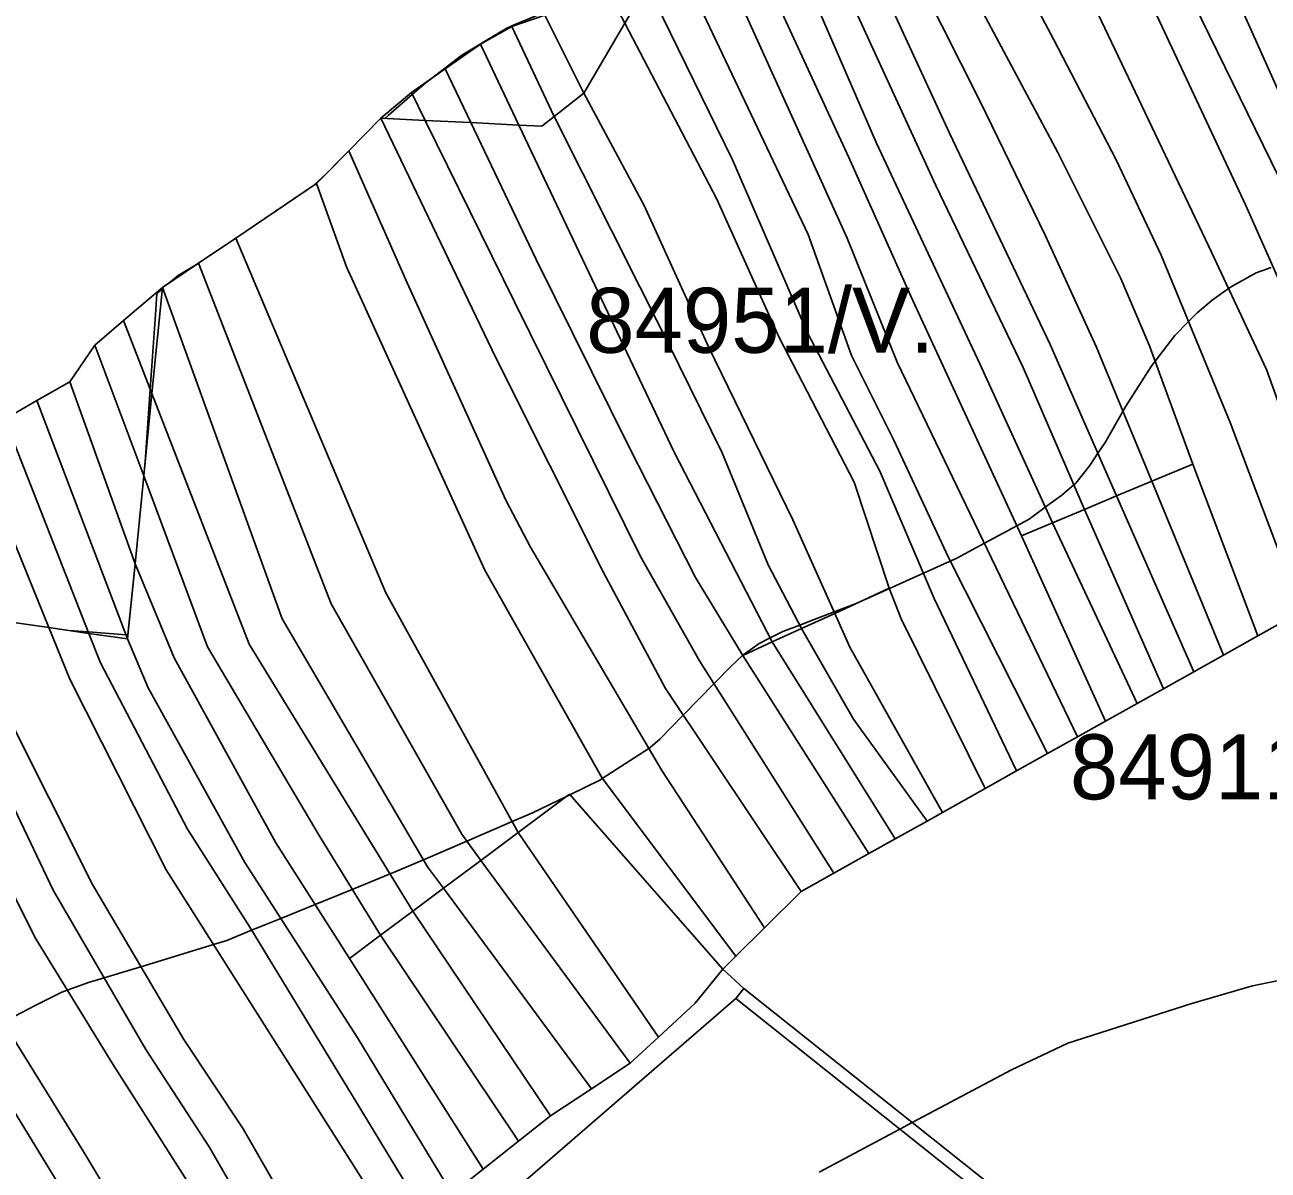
# Model space of a CAD drawing. Extents: x -521939 to -516426, y -1197857 to -1189551.
# Drawn here: x -518389.5 to -518102.6, y -1196799.1 to -1196534.7 of the extents above; entities that cross this region are included whole.
import ezdxf

# ---------------------------------------------------------------- set-up
doc = ezdxf.new("R2010")
doc.units = 0
for name, color, linetype in [('95610013', 7, 'Continuous'), ('95620013', 7, 'Continuous'), ('95640013', 7, 'Continuous'), ('95660013', 7, 'Continuous')]:
    doc.layers.add(name, color=color, linetype=linetype)

msp = doc.modelspace()

# ---------------------------------------------------------------- linework, layer by layer
at = {"layer": '95610013'}
for points in [[(-518078.79, -1196591.49), (-518083.26, -1196581.69), (-518098.5, -1196553.74), (-518113.73, -1196519.63), (-518124.71, -1196491.96), (-518115.65, -1196489.68), (-518104.78, -1196519.15), (-518088.7, -1196554.59), (-518069.6, -1196592.09), (-518046.51, -1196644.12), (-518055.16, -1196648.71)], [(-518123.28, -1196522.41), (-518133.19, -1196494.09), (-518124.71, -1196491.96), (-518113.73, -1196519.63), (-518098.5, -1196553.74), (-518083.26, -1196581.69), (-518078.79, -1196591.49), (-518055.16, -1196648.71), (-518065.15, -1196654.01), (-518076.85, -1196621.97), (-518087.73, -1196595.12)], [(-518143.36, -1196528.94), (-518154.48, -1196499.45), (-518151.95, -1196498.81), (-518143.67, -1196496.73), (-518131.63, -1196525.19), (-518107.69, -1196576.37), (-518094.38, -1196606.37), (-518086.28, -1196627.9), (-518075.15, -1196659.32), (-518084.84, -1196664.46), (-518102.97, -1196614.23), (-518116.27, -1196585.8)], [(-518086.28, -1196627.9), (-518094.38, -1196606.37), (-518107.69, -1196576.37), (-518131.63, -1196525.19), (-518143.67, -1196496.73), (-518133.19, -1196494.09), (-518123.28, -1196522.41), (-518087.73, -1196595.12), (-518076.85, -1196621.97), (-518065.15, -1196654.01), (-518075.15, -1196659.32)], [(-518111.31, -1196626.45), (-518127.27, -1196587.86), (-518137.67, -1196565.84), (-518152.06, -1196538.14), (-518170.37, -1196503.44), (-518155.76, -1196499.77), (-518154.48, -1196499.45), (-518143.36, -1196528.94), (-518116.27, -1196585.8), (-518102.97, -1196614.23), (-518084.84, -1196664.46), (-518094.87, -1196670.07)], [(-518119.98, -1196636.04), (-518129.93, -1196608.79), (-518136.58, -1196593.18), (-518151.09, -1196564.15), (-518181.93, -1196506.35), (-518170.37, -1196503.44), (-518152.06, -1196538.14), (-518137.67, -1196565.84), (-518127.27, -1196587.86), (-518111.31, -1196626.45), (-518094.87, -1196670.07), (-518104.99, -1196675.74)], [(-518129.43, -1196640.01), (-518142.27, -1196608.91), (-518154, -1196583.38), (-518169.11, -1196552.17), (-518191.03, -1196508.64), (-518181.93, -1196506.35), (-518151.09, -1196564.15), (-518136.58, -1196593.18), (-518129.93, -1196608.79), (-518119.98, -1196636.04)], [(-518159.08, -1196613.74), (-518179.27, -1196571.77), (-518206.43, -1196512.52), (-518198.74, -1196510.58), (-518176.12, -1196559.67), (-518152.91, -1196608.42), (-518137.54, -1196643.41), (-518144.97, -1196646.52)], [(-518176.12, -1196559.67), (-518198.74, -1196510.58), (-518191.03, -1196508.64), (-518169.11, -1196552.17), (-518154, -1196583.38), (-518142.27, -1196608.91), (-518129.43, -1196640.01), (-518137.54, -1196643.41), (-518152.91, -1196608.42)], [(-518213.61, -1196514.33), (-518206.43, -1196512.52), (-518179.27, -1196571.77), (-518159.08, -1196613.74), (-518144.97, -1196646.52), (-518152.37, -1196649.62), (-518169.11, -1196612.9), (-518192.93, -1196561.97)], [(-518229.46, -1196518.32), (-518221.9, -1196516.42), (-518199.34, -1196565.24), (-518185.07, -1196597.29), (-518159.52, -1196652.61), (-518140.08, -1196695.39), (-518146.54, -1196699.01), (-518188.22, -1196612.54), (-518199.7, -1196583.87)], [(-518185.07, -1196597.29), (-518199.34, -1196565.24), (-518221.9, -1196516.42), (-518213.61, -1196514.33), (-518192.93, -1196561.97), (-518169.11, -1196612.9), (-518152.37, -1196649.62), (-518159.52, -1196652.61)], [(-518176.37, -1196657.66), (-518188.94, -1196630.56), (-518198.74, -1196610.96), (-518208.77, -1196583.02), (-518238.04, -1196521.23), (-518229.46, -1196518.32), (-518199.7, -1196583.87), (-518188.22, -1196612.54), (-518146.54, -1196699.01), (-518153.48, -1196702.89)], [(-518245.9, -1196525.46), (-518238.04, -1196521.23), (-518208.77, -1196583.02), (-518198.74, -1196610.96), (-518188.94, -1196630.56), (-518176.37, -1196657.66), (-518153.48, -1196702.89), (-518160.64, -1196706.9), (-518179.63, -1196667.09), (-518192.21, -1196637.7), (-518208.89, -1196605.76), (-518226.18, -1196565.84)], [(-518190.02, -1196664.74), (-518198.13, -1196640.24), (-518215.42, -1196606.85), (-518229.81, -1196574.91), (-518251.05, -1196534.28), (-518245.9, -1196525.46), (-518226.18, -1196565.84), (-518208.89, -1196605.76), (-518192.21, -1196637.7), (-518179.63, -1196667.09), (-518160.64, -1196706.9), (-518167.87, -1196710.95), (-518187.24, -1196671.76)], [(-518212.28, -1196648.95), (-518231.63, -1196609.15), (-518246.62, -1196576.37), (-518260.49, -1196550.42), (-518251.05, -1196534.28), (-518229.81, -1196574.91), (-518215.42, -1196606.85), (-518198.13, -1196640.24), (-518190.02, -1196664.74), (-518202.61, -1196670.52)], [(-518267.34, -1196555.78), (-518260.49, -1196550.42), (-518246.62, -1196576.37), (-518231.63, -1196609.15), (-518212.28, -1196648.95), (-518202.61, -1196670.52), (-518210.25, -1196674.03), (-518217.96, -1196659.35), (-518228.6, -1196633.46), (-518240.94, -1196608.3)], [(-518218.78, -1196743.09), (-518242.5, -1196706.81), (-518272.86, -1196655.24), (-518278.54, -1196644.35), (-518301.27, -1196594.19), (-518314.78, -1196563.76), (-518307.33, -1196556.19), (-518280.72, -1196611.69), (-518256.05, -1196660.92), (-518241.66, -1196687.9), (-518210.36, -1196734.74)], [(-518307.33, -1196556.19), (-518297.15, -1196556.7), (-518276.49, -1196598.62), (-518247.47, -1196657.41), (-518233.8, -1196681.49), (-518202.78, -1196730.49), (-518210.36, -1196734.74), (-518241.66, -1196687.9), (-518256.05, -1196660.92), (-518280.72, -1196611.69)], [(-518247.47, -1196657.41), (-518276.49, -1196598.62), (-518297.15, -1196556.7), (-518286.57, -1196557.23), (-518271.53, -1196588.82), (-518250.13, -1196632.01), (-518234.77, -1196662.25), (-518223.82, -1196680.26), (-518194.72, -1196725.98), (-518202.78, -1196730.49), (-518233.8, -1196681.49)], [(-518217.01, -1196677.13), (-518239.61, -1196633.46), (-518275.51, -1196557.78), (-518270.23, -1196558.04), (-518267.34, -1196555.78), (-518240.94, -1196608.3), (-518228.6, -1196633.46), (-518217.96, -1196659.35), (-518210.25, -1196674.03)], [(-518271.53, -1196588.82), (-518286.57, -1196557.23), (-518275.51, -1196557.78), (-518239.61, -1196633.46), (-518217.01, -1196677.13), (-518223.82, -1196680.26), (-518234.77, -1196662.25), (-518250.13, -1196632.01)], [(-518322.2, -1196571.31), (-518314.78, -1196563.76), (-518301.27, -1196594.19), (-518278.54, -1196644.35), (-518272.86, -1196655.24), (-518242.5, -1196706.81), (-518218.78, -1196743.09), (-518225.41, -1196749.67), (-518256.29, -1196708.59), (-518283.38, -1196660.56), (-518315.3, -1196590.52)], [(-518306.23, -1196665.76), (-518340.85, -1196583.87), (-518322.2, -1196571.31), (-518315.3, -1196590.52), (-518283.38, -1196660.56), (-518256.29, -1196708.59), (-518225.41, -1196749.67), (-518228.44, -1196752.68), (-518263.83, -1196712.28), (-518275.64, -1196721.09)], [(-518288.7, -1196721.53), (-518318.81, -1196668.3), (-518349.43, -1196589.65), (-518340.85, -1196583.87), (-518306.23, -1196665.76), (-518275.64, -1196721.09), (-518284.28, -1196727.54)], [(-518357.75, -1196595.26), (-518349.43, -1196589.65), (-518318.81, -1196668.3), (-518288.7, -1196721.53), (-518284.28, -1196727.54), (-518292.91, -1196733.98), (-518296.56, -1196729.03), (-518330.17, -1196671.81)], [(-518299.96, -1196739.24), (-518337.79, -1196677.62), (-518360.19, -1196619.78), (-518357.75, -1196595.26), (-518330.17, -1196671.81), (-518296.56, -1196729.03), (-518292.91, -1196733.98)], [(-518347.34, -1196678.22), (-518362.08, -1196638.75), (-518360.19, -1196619.78), (-518337.79, -1196677.62), (-518299.96, -1196739.24), (-518307.47, -1196744.84), (-518321.59, -1196721.77)], [(-518364.1, -1196659.07), (-518362.08, -1196638.75), (-518347.34, -1196678.22), (-518321.59, -1196721.77), (-518307.47, -1196744.84), (-518314.62, -1196750.17), (-518331.59, -1196723.52), (-518355.05, -1196680.82)], [(-518290.9, -1196804.55), (-518312.84, -1196768.4), (-518338.72, -1196728), (-518361.09, -1196687.71), (-518365.83, -1196676.42), (-518364.1, -1196659.07), (-518355.05, -1196680.82), (-518331.59, -1196723.52), (-518314.62, -1196750.17), (-518283.76, -1196798.87)], [(-518455.47, -1196679.63), (-518461.08, -1196662.79), (-518451.52, -1196664.16), (-518447.46, -1196677.1), (-518414.82, -1196748.23), (-518377.45, -1196809.33), (-518354.33, -1196849.66), (-518361.9, -1196853.51), (-518388.29, -1196808.61), (-518422.87, -1196750.78), (-518442.82, -1196710.62)], [(-518447.46, -1196677.1), (-518451.52, -1196664.16), (-518443.06, -1196665.37), (-518439.85, -1196673.35), (-518424.97, -1196706.38), (-518406.23, -1196746.06), (-518375.88, -1196794.93), (-518345.67, -1196845.27), (-518354.33, -1196849.66), (-518377.45, -1196809.33), (-518414.82, -1196748.23)], [(-518345.67, -1196845.27), (-518375.88, -1196794.93), (-518406.23, -1196746.06), (-518424.97, -1196706.38), (-518439.85, -1196673.35), (-518443.06, -1196665.37), (-518422.2, -1196668.36), (-518407.8, -1196704.44), (-518387, -1196745.69), (-518369.23, -1196774.61), (-518346.25, -1196810.78), (-518332.39, -1196836.06)], [(-518346.25, -1196810.78), (-518369.23, -1196774.61), (-518387, -1196745.69), (-518407.8, -1196704.44), (-518422.2, -1196668.36), (-518412.63, -1196669.73), (-518401.03, -1196696.58), (-518383.01, -1196734.44), (-518361.61, -1196771.22), (-518346.98, -1196793.72), (-518325.36, -1196831.19), (-518332.39, -1196836.06)], [(-518401.03, -1196696.58), (-518412.63, -1196669.73), (-518403.42, -1196671.05), (-518393.83, -1196693.42), (-518373.94, -1196733.11), (-518352.82, -1196768.94), (-518339.12, -1196789.49), (-518318.13, -1196826.18), (-518325.36, -1196831.19), (-518346.98, -1196793.72), (-518361.61, -1196771.22), (-518383.01, -1196734.44)], [(-518318.13, -1196826.18), (-518339.12, -1196789.49), (-518352.82, -1196768.94), (-518373.94, -1196733.11), (-518393.83, -1196693.42), (-518403.42, -1196671.05), (-518384.01, -1196673.82), (-518379.18, -1196685.71), (-518356.93, -1196729.74), (-518303.28, -1196814.38)], [(-518303.28, -1196814.38), (-518356.93, -1196729.74), (-518379.18, -1196685.71), (-518384.01, -1196673.82), (-518374.74, -1196675.15), (-518372.06, -1196681.97), (-518352.02, -1196720.38), (-518337.63, -1196743), (-518312.84, -1196783.64), (-518297.15, -1196809.51)], [(-518337.63, -1196743), (-518352.02, -1196720.38), (-518372.06, -1196681.97), (-518374.74, -1196675.15), (-518365.83, -1196676.42), (-518361.09, -1196687.71), (-518338.72, -1196728), (-518312.84, -1196768.4), (-518290.9, -1196804.55), (-518297.15, -1196809.51), (-518312.84, -1196783.64)], [(-518285.15, -1196914.46), (-518328.32, -1196892.23), (-518366.35, -1196861.67), (-518310.33, -1196827.79), (-518274.56, -1196801.96), (-518225.47, -1196759.41), (-518152.89, -1196817.24), (-518268.42, -1196932.35)]]:
    msp.add_lwpolyline(points, close=True, dxfattribs=at)
msp.add_lwpolyline([(-518150.89, -1196815.02), (-518223.57, -1196757.13), (-518228.44, -1196752.68), (-518225.41, -1196749.67), (-518218.78, -1196743.09), (-518210.36, -1196734.74), (-518202.78, -1196730.49), (-518194.72, -1196725.98), (-518188.63, -1196722.57), (-518181.28, -1196718.46), (-518177.71, -1196716.46), (-518167.87, -1196710.95), (-518160.64, -1196706.9), (-518153.48, -1196702.89), (-518146.54, -1196699.01), (-518140.08, -1196695.39), (-518132.79, -1196691.31), (-518126.73, -1196687.92), (-518119.72, -1196683.99), (-518112.86, -1196680.15), (-518104.99, -1196675.74), (-518094.87, -1196670.07)], dxfattribs=at)
at = {"layer": '95620013'}
msp.add_lwpolyline([(-518269.54, -1196532.4), (-518277.1, -1196535.02), (-518284.36, -1196539.13), (-518292.48, -1196544.8), (-518300.32, -1196550.26), (-518307.33, -1196556.19), (-518314.78, -1196563.76), (-518322.2, -1196571.31), (-518340.85, -1196583.87), (-518349.43, -1196589.65), (-518357.75, -1196595.26), (-518366.72, -1196602.92), (-518373.35, -1196608.57), (-518379.16, -1196617.04), (-518386.73, -1196621.41), (-518394.14, -1196625.69)], dxfattribs=at)
at = {"layer": '95640013'}
for points in [[(-518260.49, -1196550.42), (-518269.54, -1196532.4), (-518262.11, -1196529.82), (-518254.46, -1196527.76), (-518251.05, -1196534.28)], [(-518260.49, -1196550.42), (-518267.34, -1196555.78), (-518277.1, -1196535.02), (-518269.54, -1196532.4)], [(-518267.34, -1196555.78), (-518270.23, -1196558.04), (-518275.51, -1196557.78), (-518284.36, -1196539.13), (-518277.1, -1196535.02)], [(-518286.57, -1196557.23), (-518292.48, -1196544.8), (-518284.36, -1196539.13), (-518275.51, -1196557.78)], [(-518297.15, -1196556.7), (-518300.32, -1196550.26), (-518292.48, -1196544.8), (-518286.57, -1196557.23)], [(-518297.15, -1196556.7), (-518307.33, -1196556.19), (-518300.32, -1196550.26)], [(-518360.19, -1196619.78), (-518366.72, -1196602.92), (-518357.75, -1196595.26)], [(-518373.35, -1196608.57), (-518366.72, -1196602.92), (-518360.19, -1196619.78), (-518362.08, -1196638.75)], [(-518379.16, -1196617.04), (-518373.35, -1196608.57), (-518362.08, -1196638.75), (-518364.1, -1196659.07)], [(-518365.83, -1196676.42), (-518386.73, -1196621.41), (-518379.16, -1196617.04), (-518364.1, -1196659.07)], [(-518374.74, -1196675.15), (-518394.14, -1196625.69), (-518386.73, -1196621.41), (-518365.83, -1196676.42)], [(-518384.01, -1196673.82), (-518401.77, -1196630.1), (-518394.14, -1196625.69), (-518374.74, -1196675.15)], [(-518403.42, -1196671.05), (-518416.41, -1196640.72), (-518401.77, -1196630.1), (-518384.01, -1196673.82)], [(-518129.43, -1196640.01), (-518119.98, -1196636.04), (-518104.99, -1196675.74), (-518112.86, -1196680.15)], [(-518137.54, -1196643.41), (-518129.43, -1196640.01), (-518112.86, -1196680.15), (-518119.72, -1196683.99)], [(-518144.97, -1196646.52), (-518137.54, -1196643.41), (-518119.72, -1196683.99), (-518126.73, -1196687.92)], [(-518152.37, -1196649.62), (-518144.97, -1196646.52), (-518126.73, -1196687.92), (-518132.79, -1196691.31)], [(-518140.08, -1196695.39), (-518159.52, -1196652.61), (-518152.37, -1196649.62), (-518132.79, -1196691.31)], [(-518199.1, -1196678.34), (-518202.61, -1196670.52), (-518190.02, -1196664.74), (-518187.24, -1196671.76), (-518167.87, -1196710.95), (-518177.71, -1196716.46)], [(-518210.25, -1196674.03), (-518202.61, -1196670.52), (-518199.1, -1196678.34), (-518177.71, -1196716.46), (-518181.28, -1196718.46), (-518198.25, -1196694.92)], [(-518188.63, -1196722.57), (-518217.01, -1196677.13), (-518210.25, -1196674.03), (-518198.25, -1196694.92), (-518181.28, -1196718.46)], [(-518194.72, -1196725.98), (-518223.82, -1196680.26), (-518217.01, -1196677.13), (-518188.63, -1196722.57)], [(-518243.27, -1196768.33), (-518275.64, -1196721.09), (-518263.83, -1196712.28), (-518228.44, -1196752.68), (-518234.82, -1196760.49)], [(-518249.81, -1196774.4), (-518284.28, -1196727.54), (-518275.64, -1196721.09), (-518243.27, -1196768.33)], [(-518258.73, -1196780.27), (-518292.91, -1196733.98), (-518284.28, -1196727.54), (-518249.81, -1196774.4)], [(-518268.19, -1196786.5), (-518299.96, -1196739.24), (-518292.91, -1196733.98), (-518258.73, -1196780.27)], [(-518275.61, -1196792.4), (-518307.47, -1196744.84), (-518299.96, -1196739.24), (-518268.19, -1196786.5)], [(-518283.76, -1196798.87), (-518314.62, -1196750.17), (-518307.47, -1196744.84), (-518275.61, -1196792.4)], [(-518366.35, -1196861.67), (-518370.59, -1196857.92), (-518361.9, -1196853.51), (-518354.33, -1196849.66), (-518345.67, -1196845.27), (-518332.39, -1196836.06), (-518325.36, -1196831.19), (-518318.13, -1196826.18), (-518303.28, -1196814.38), (-518297.15, -1196809.51), (-518290.9, -1196804.55), (-518283.76, -1196798.87), (-518275.61, -1196792.4), (-518268.19, -1196786.5), (-518258.73, -1196780.27), (-518249.81, -1196774.4), (-518243.27, -1196768.33), (-518234.82, -1196760.49), (-518228.44, -1196752.68), (-518223.57, -1196757.13), (-518225.47, -1196759.41), (-518274.56, -1196801.96), (-518310.33, -1196827.79)], [(-518152.89, -1196817.24), (-518225.47, -1196759.41), (-518223.57, -1196757.13), (-518150.89, -1196815.02), (-518084.82, -1196870.43), (-517979.14, -1196959.07), (-517981.57, -1196961.49), (-518025.21, -1196924.74), (-518069.43, -1196887.51), (-518109.7, -1196853.6)]]:
    msp.add_lwpolyline(points, close=True, dxfattribs=at)
at = {"layer": '95660013'}
for points in [[(-518268.6, -1196531.32), (-518277.1, -1196534.89), (-518277.63, -1196535.11), (-518278.28, -1196535.38), (-518279.6, -1196536.17), (-518288.69, -1196541.64), (-518295.97, -1196547.23), (-518296.92, -1196547.96), (-518300.1, -1196550.71), (-518305.7, -1196555.55), (-518306.42, -1196556.24), (-518307.33, -1196556.19), (-518314.78, -1196563.76), (-518319.84, -1196568.91), (-518319.97, -1196569.03), (-518322.88, -1196571.77), (-518340.85, -1196583.87), (-518347.72, -1196588.51), (-518349.42, -1196589.66), (-518350.29, -1196590.23), (-518354.12, -1196592.53), (-518355.87, -1196593.99), (-518357.75, -1196595.26), (-518357.78, -1196595.59), (-518359.07, -1196596.67), (-518359.33, -1196600.46), (-518360.58, -1196618.77), (-518361.65, -1196634.42), (-518361.66, -1196634.55), (-518362.08, -1196638.75), (-518364.1, -1196659.07), (-518365.74, -1196675.5), (-518366.19, -1196675.47), (-518374.87, -1196674.82), (-518379.35, -1196674.48), (-518384.01, -1196673.82), (-518403.42, -1196671.05)], [(-518403.42, -1196671.05), (-518384.01, -1196673.82), (-518379.35, -1196674.48), (-518374.87, -1196674.82), (-518366.19, -1196675.47), (-518365.74, -1196675.5), (-518364.1, -1196659.07), (-518362.08, -1196638.75), (-518361.66, -1196634.55), (-518361.65, -1196634.42), (-518360.58, -1196618.77), (-518359.33, -1196600.46), (-518359.07, -1196596.67), (-518357.78, -1196595.59), (-518357.75, -1196595.26), (-518355.87, -1196593.99), (-518354.12, -1196592.53), (-518350.29, -1196590.23), (-518349.42, -1196589.66), (-518347.72, -1196588.51), (-518340.85, -1196583.87), (-518322.88, -1196571.77), (-518319.97, -1196569.03), (-518319.84, -1196568.91), (-518314.78, -1196563.76), (-518307.33, -1196556.19), (-518306.42, -1196556.24), (-518305.7, -1196555.55), (-518300.1, -1196550.71), (-518296.92, -1196547.96), (-518295.97, -1196547.23), (-518288.69, -1196541.64), (-518279.6, -1196536.17), (-518278.28, -1196535.38), (-518277.63, -1196535.11), (-518277.1, -1196534.89), (-518268.6, -1196531.32)], [(-518391.85, -1196763.52), (-518388.93, -1196761.97), (-518386.86, -1196760.86), (-518380.95, -1196757.96), (-518379.73, -1196757.52), (-518374.81, -1196755.76), (-518371.24, -1196754.68), (-518364.84, -1196752.74), (-518362.75, -1196752.1), (-518346.01, -1196746.97), (-518342.93, -1196746.02), (-518337.21, -1196743.69), (-518333.89, -1196742.34), (-518330.43, -1196740.94), (-518322.54, -1196737.73), (-518313.96, -1196734.24), (-518305.21, -1196730.68), (-518304.45, -1196730.37), (-518297.52, -1196727.39), (-518287.54, -1196723.11), (-518277.02, -1196718.59), (-518272.34, -1196716.58), (-518264.38, -1196712.69), (-518263.74, -1196712.38), (-518256.69, -1196708.93), (-518256.25, -1196708.64), (-518245.51, -1196701.7), (-518245.22, -1196701.51), (-518242.96, -1196699.54), (-518237.57, -1196694.02), (-518230.47, -1196686.75), (-518226.67, -1196682.85), (-518223.83, -1196680.18), (-518220.01, -1196677.46), (-518217.5, -1196676.19), (-518214.62, -1196674.74), (-518210.67, -1196673.23), (-518207.38, -1196671.97), (-518202.75, -1196670.2), (-518197.64, -1196668.24), (-518190, -1196664.8), (-518182.13, -1196661.26), (-518175.95, -1196658.48), (-518174.46, -1196657.81), (-518168.07, -1196654.35), (-518160.59, -1196650.3), (-518159.77, -1196649.86), (-518157.76, -1196648.77), (-518154.02, -1196646.01), (-518150.23, -1196643.21), (-518147.41, -1196640.84), (-518146.98, -1196640.48), (-518143.74, -1196636.37), (-518141.86, -1196633.57), (-518140.2, -1196631.09), (-518136.08, -1196623.9), (-518135.39, -1196622.69), (-518129.6, -1196613.53), (-518128.65, -1196612.28), (-518124.15, -1196606.35), (-518120.95, -1196603.13), (-518118.96, -1196601.13), (-518115.52, -1196598.18), (-518111.72, -1196595.53), (-518110.76, -1196594.87), (-518105.31, -1196591.92), (-518101.88, -1196590.64)], [(-518101.88, -1196590.64), (-518105.31, -1196591.92), (-518110.76, -1196594.87), (-518111.72, -1196595.53), (-518115.52, -1196598.18), (-518118.96, -1196601.13), (-518120.95, -1196603.13), (-518124.15, -1196606.35), (-518128.65, -1196612.28), (-518129.6, -1196613.53), (-518135.39, -1196622.69), (-518136.08, -1196623.9), (-518140.2, -1196631.09), (-518141.86, -1196633.57), (-518143.74, -1196636.37), (-518146.98, -1196640.48), (-518147.41, -1196640.84), (-518150.23, -1196643.21), (-518154.02, -1196646.01), (-518157.76, -1196648.77), (-518159.77, -1196649.86), (-518160.59, -1196650.3), (-518168.07, -1196654.35), (-518174.46, -1196657.81), (-518175.95, -1196658.48), (-518182.13, -1196661.26), (-518190, -1196664.8), (-518197.64, -1196668.24), (-518202.75, -1196670.2), (-518207.38, -1196671.97), (-518210.67, -1196673.23), (-518214.62, -1196674.74), (-518217.5, -1196676.19), (-518220.01, -1196677.46), (-518223.83, -1196680.18), (-518226.67, -1196682.85), (-518230.47, -1196686.75), (-518237.57, -1196694.02), (-518242.96, -1196699.54), (-518245.22, -1196701.51), (-518245.51, -1196701.7), (-518256.25, -1196708.64), (-518256.69, -1196708.93), (-518263.74, -1196712.38), (-518264.38, -1196712.69), (-518272.34, -1196716.58), (-518277.02, -1196718.59), (-518287.54, -1196723.11), (-518297.52, -1196727.39), (-518304.45, -1196730.37), (-518305.21, -1196730.68), (-518313.96, -1196734.24), (-518322.54, -1196737.73), (-518330.43, -1196740.94), (-518333.89, -1196742.34), (-518337.21, -1196743.69), (-518342.93, -1196746.02), (-518346.01, -1196746.97), (-518362.75, -1196752.1), (-518364.84, -1196752.74), (-518371.24, -1196754.68), (-518374.81, -1196755.76), (-518379.73, -1196757.52), (-518380.95, -1196757.96), (-518386.86, -1196760.86), (-518388.93, -1196761.97), (-518391.85, -1196763.52)], [(-518206.22, -1196799.51), (-518187.59, -1196789.59), (-518184.73, -1196788.07), (-518161.82, -1196775.87), (-518148.84, -1196769.72), (-518120.21, -1196760.57), (-518106.18, -1196756.51), (-518100.85, -1196755.47), (-518093.2, -1196754.89), (-518091.85, -1196754.83), (-518089.32, -1196754.71), (-518083.58, -1196755.12), (-518078.48, -1196756.16), (-518071.18, -1196758.13), (-518056.05, -1196762.69), (-518037.51, -1196768.28), (-518026.42, -1196771.67), (-518018.79, -1196774.01), (-518007.66, -1196775.98), (-517997.34, -1196777.03), (-517991.01, -1196777.34), (-517989.32, -1196777.42), (-518025.83, -1196814.22)], [(-518100.85, -1196755.47), (-518106.18, -1196756.51), (-518120.21, -1196760.57), (-518148.84, -1196769.72), (-518161.82, -1196775.87), (-518184.73, -1196788.07), (-518187.59, -1196789.59), (-518206.22, -1196799.51)]]:
    msp.add_lwpolyline(points, dxfattribs=at)

# ---------------------------------------------------------------- texts
for s, p in [('84951/V.', (-518259.96, -1196610.36)), ('84911/IV.', (-518148.32, -1196713.46))]:
    msp.add_text(s, height=15, rotation=360, dxfattribs=at).set_placement(p)

doc.saveas('drawing.dxf')
